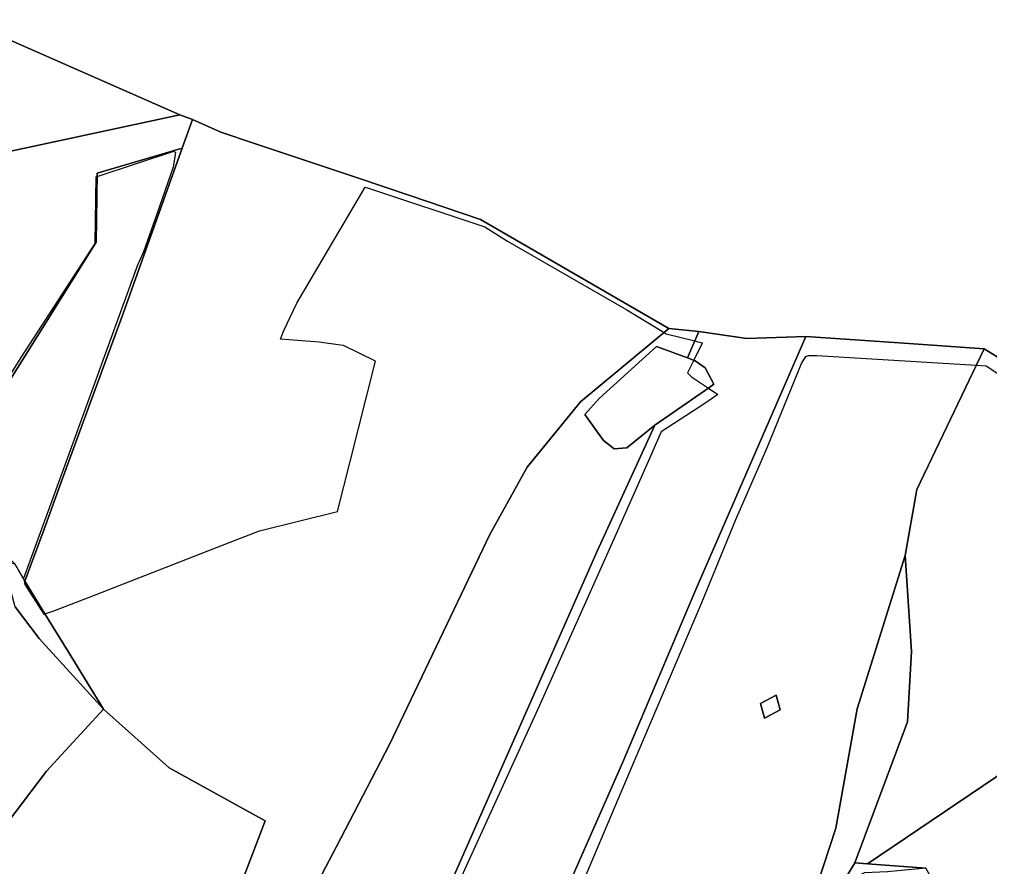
# Model space of a CAD drawing. Extents: x -477304 to -465429, y -1159113 to -1149210.
# Drawn here: x -471580 to -471035, y -1153228 to -1152751 of the extents above; entities that cross this region are included whole.
import ezdxf

# ---------------------------------------------------------------- set-up
doc = ezdxf.new("R2010")
doc.units = 0
for name, color, linetype in [('BPEJ_s', 7, 'Continuous'), ('PUPFL_s', 7, 'Continuous'), ('trav_porost_s', 7, 'Continuous')]:
    doc.layers.add(name, color=color, linetype=linetype)

msp = doc.modelspace()

# ---------------------------------------------------------------- linework, layer by layer
at = {"layer": 'BPEJ_s'}
for points in [[(-471615.62, -1153000), (-471579.03, -1152941.51), (-471537.58, -1152877.32), (-471536.91, -1152839.75), (-471536.46, -1152839.6), (-471493.22, -1152825.5), (-471492.31, -1152826.1), (-471493.58, -1152834.39), (-471502.9, -1152860.81), (-471510.38, -1152882), (-471513.78, -1152889.44), (-471527.87, -1152928.73), (-471553.84, -1153000), (-471577.75, -1153065.64), (-471577.67, -1153066.1), (-471577.12, -1153069.04), (-471566.45, -1153085.74), (-471565.78, -1153085.53), (-471560.75, -1153083.92), (-471541.2, -1153076.48), (-471461.64, -1153045.33), (-471445.12, -1153038.86), (-471401.26, -1153028.11), (-471394.17, -1153000), (-471379.93, -1152943.48), (-471397.94, -1152934.71), (-471399.64, -1152934.5), (-471411.54, -1152932.8), (-471433.37, -1152931.17), (-471431.52, -1152926.21), (-471424.08, -1152910.91), (-471385.71, -1152845.69), (-471383.91, -1152846.29), (-471318.44, -1152867.97), (-471305.69, -1152876.05), (-471238.52, -1152914.73), (-471217.56, -1152927.43), (-471216.42, -1152928.12), (-471200.36, -1152932.14), (-471198.57, -1152932.59), (-471196.11, -1152933.2), (-471199.41, -1152939.81), (-471200.99, -1152942.96), (-471204.51, -1152950.01), (-471202.18, -1152952.35), (-471192.68, -1152958.69), (-471187.41, -1152962.2), (-471190.49, -1152964.26), (-471194.74, -1152967.23), (-471219.18, -1152983.17), (-471226.64, -1153000), (-471245.37, -1153042.24), (-471287.83, -1153137.48), (-471354.11, -1153282.53)], [(-471615.62, -1153000), (-471579.03, -1152941.51), (-471537.58, -1152877.32), (-471536.91, -1152839.75), (-471536.46, -1152839.6), (-471493.22, -1152825.5), (-471492.31, -1152826.1), (-471493.58, -1152834.39), (-471502.9, -1152860.81), (-471510.38, -1152882), (-471513.78, -1152889.44), (-471527.87, -1152928.73), (-471553.84, -1153000), (-471577.75, -1153065.64), (-471577.67, -1153066.1), (-471577.12, -1153069.04), (-471566.45, -1153085.74)], [(-471566.45, -1153085.74), (-471565.78, -1153085.53), (-471560.75, -1153083.92), (-471541.2, -1153076.48), (-471461.64, -1153045.33), (-471445.12, -1153038.86), (-471401.26, -1153028.11), (-471394.17, -1153000), (-471379.93, -1152943.48), (-471397.94, -1152934.71), (-471399.64, -1152934.5), (-471411.54, -1152932.8), (-471433.37, -1152931.17), (-471431.52, -1152926.21), (-471424.08, -1152910.91), (-471385.71, -1152845.69), (-471383.91, -1152846.29), (-471318.44, -1152867.97), (-471305.69, -1152876.05), (-471238.52, -1152914.73), (-471217.56, -1152927.43), (-471216.42, -1152928.12), (-471200.36, -1152932.14), (-471198.57, -1152932.59), (-471196.11, -1152933.2), (-471199.41, -1152939.81), (-471200.99, -1152942.96), (-471204.51, -1152950.01), (-471202.18, -1152952.35), (-471192.68, -1152958.69), (-471187.41, -1152962.2), (-471190.49, -1152964.26), (-471194.74, -1152967.23), (-471219.18, -1152983.17), (-471226.64, -1153000), (-471245.37, -1153042.24), (-471287.83, -1153137.48), (-471354.11, -1153282.53)], [(-471291.24, -1153302.85), (-471243.4, -1153189.78), (-471196.44, -1153079.25), (-471177.31, -1153032.48), (-471163.1, -1153000), (-471159.45, -1152991.67), (-471140.33, -1152944.91), (-471137.99, -1152940.87), (-471136.5, -1152940.24), (-471131.82, -1152940.24), (-471042.13, -1152945.84), (-471036.6, -1152946.19), (-470959.01, -1152997.2)], [(-471291.24, -1153302.85), (-471243.4, -1153189.78), (-471196.44, -1153079.25), (-471177.31, -1153032.48), (-471163.1, -1153000), (-471159.45, -1152991.67), (-471140.33, -1152944.91), (-471137.99, -1152940.87), (-471136.5, -1152940.24), (-471131.82, -1152940.24), (-471042.13, -1152945.84), (-471036.6, -1152946.19), (-470959.01, -1152997.2)]]:
    msp.add_lwpolyline(points, dxfattribs=at)
at = {"layer": 'PUPFL_s'}
for points in [[(-471643.52, -1152838.03), (-471642.63, -1152823.75), (-471611.95, -1152751.33), (-471489.99, -1152804.97)], [(-471668.18, -1153023.96), (-471654.18, -1152984.31), (-471644.61, -1152938.2), (-471653.81, -1152915.3), (-471645.23, -1152867.2), (-471643.52, -1152838.03), (-471489.99, -1152804.97), (-471482.73, -1152807.6), (-471488.6, -1152823.68), (-471536.43, -1152837.82), (-471537.02, -1152876.56), (-471636.48, -1153035.49), (-471654.06, -1153043.44), (-471674.52, -1153077.19), (-471679.83, -1153103.66), (-471690.63, -1153101.37), (-471681.77, -1153075.75)], [(-471540.08, -1152966.56), (-471556.58, -1153011.63), (-471566.21, -1153037.92), (-471576.97, -1153067.29), (-471582.77, -1153057.4), (-471587.85, -1153052.41), (-471635.54, -1153038.18), (-471636.48, -1153035.49), (-471537.02, -1152876.56), (-471536.43, -1152837.82), (-471488.6, -1152823.68), (-471506.22, -1152873.12), (-471521.83, -1152916.72), (-471527.58, -1152932.43)], [(-471409.89, -1153267.73), (-471426.91, -1153262.6), (-471423.5, -1153257.84), (-471402.08, -1153216.79), (-471372.01, -1153159.16), (-471315.52, -1153041.03), (-471294.63, -1153003.13), (-471264.54, -1152966.34), (-471214.89, -1152925.22), (-471198.11, -1152926.89), (-471204.44, -1152941.64), (-471221.92, -1152935.3), (-471254.14, -1152964.53), (-471262.23, -1152973.49), (-471251.68, -1152988.09), (-471245.66, -1152992.76), (-471238.5, -1152992.21), (-471222.85, -1152979.43), (-471255.18, -1153050.37), (-471357.15, -1153281.42), (-471373.03, -1153279.7)], [(-471194.45, -1152947.23), (-471200.24, -1152943.24), (-471204.44, -1152941.64), (-471198.11, -1152926.89), (-471171.11, -1152930.79), (-471137.87, -1152929.59), (-471199.82, -1153071.95), (-471240.98, -1153169.33), (-471301.38, -1153306.43), (-471325.24, -1153293.04), (-471357.15, -1153281.42), (-471255.18, -1153050.37), (-471222.85, -1152979.43), (-471191.97, -1152958.2), (-471189.7, -1152956.54)], [(-471137.87, -1152929.59), (-471080.06, -1152933.56), (-471037.74, -1152936.62), (-471075.42, -1153015.76), (-471082.14, -1153052.85), (-471109.1, -1153139), (-471121.03, -1153206.14), (-471131.56, -1153238.13), (-471156.05, -1153281.4), (-471173.28, -1153324.02), (-471185.69, -1153323.37), (-471200.02, -1153326.37), (-471212.28, -1153328.33), (-471221.03, -1153330.98), (-471221.42, -1153334.41), (-471238.56, -1153334.06), (-471255.03, -1153330.06), (-471257.09, -1153329.56), (-471278.8, -1153325.32), (-471302.04, -1153313.54), (-471304.47, -1153312.29), (-471301.38, -1153306.43), (-471240.98, -1153169.33), (-471199.82, -1153071.95)], [(-471189.7, -1152956.54), (-471191.97, -1152958.2), (-471222.85, -1152979.43), (-471238.5, -1152992.21), (-471245.66, -1152992.76), (-471251.68, -1152988.09), (-471262.23, -1152973.49), (-471254.14, -1152964.53), (-471221.92, -1152935.3), (-471204.44, -1152941.64), (-471200.24, -1152943.24), (-471194.45, -1152947.23)], [(-471103.27, -1153226.17), (-471110.41, -1153225.62), (-471080.74, -1153146.34), (-471078.45, -1153106.74), (-471082.14, -1153052.85), (-471075.42, -1153015.76), (-471037.74, -1152936.62), (-470981.64, -1152971.1), (-470925.85, -1153013.37), (-470869.02, -1153068.2), (-470943, -1153118.09), (-471024.12, -1153172.79)], [(-471136.08, -1153268.16), (-471143.88, -1153287.33), (-471156.05, -1153281.4), (-471131.56, -1153238.13), (-471121.03, -1153206.14), (-471109.1, -1153139), (-471082.14, -1153052.85), (-471078.45, -1153106.74), (-471080.74, -1153146.34), (-471110.41, -1153225.62)], [(-471582.77, -1153057.4), (-471576.97, -1153067.29), (-471565.77, -1153085.55), (-471552.7, -1153106.85), (-471532.83, -1153139.24), (-471568.97, -1153099.47), (-471582.54, -1153081.71), (-471589.4, -1153055.96)], [(-470967.2, -1153375.36), (-470983.73, -1153360.94), (-471016.97, -1153332.68), (-471041.2, -1153307.64), (-471055.06, -1153270.06), (-471060.26, -1153238), (-471064.65, -1153238.69), (-471070.5, -1153228.65), (-471103.27, -1153226.17), (-471024.12, -1153172.79), (-470943, -1153118.09), (-470869.02, -1153068.2), (-470872.99, -1153108.01), (-470902, -1153102.67), (-470916.66, -1153189.8), (-470883.11, -1153197.11), (-470885.06, -1153222.76), (-470909.7, -1153273.77), (-470937.4, -1153325.13), (-470961.31, -1153376.59), (-470962.57, -1153379.31)], [(-471152.3, -1153139.56), (-471154.52, -1153131.3), (-471163.49, -1153136.09), (-471161.23, -1153144.35)], [(-471161.23, -1153144.35), (-471163.49, -1153136.09), (-471154.52, -1153131.3), (-471152.3, -1153139.56)], [(-471158.95, -1153400.81), (-471161.48, -1153399.39), (-471164.24, -1153384.24), (-471157.94, -1153360.03), (-471157.18, -1153330.48), (-471150.93, -1153309.48), (-471143.88, -1153287.33), (-471136.08, -1153268.16), (-471110.41, -1153225.62), (-471103.27, -1153226.17), (-471070.5, -1153228.65), (-471091.97, -1153230.67), (-471104.88, -1153231.15), (-471113.75, -1153235.21), (-471133.75, -1153269.59), (-471141.53, -1153297.3), (-471153.26, -1153332.25), (-471153.87, -1153352.54), (-471155.75, -1153363.3), (-471158.23, -1153377.45), (-471161.5, -1153387.25)]]:
    msp.add_lwpolyline(points, close=True, dxfattribs=at)
for points in [[(-470680.06, -1153074.72), (-470749.15, -1153069.86), (-470838.77, -1153063.75), (-470869.02, -1153068.2), (-470925.85, -1153013.37), (-470981.64, -1152971.1), (-471037.74, -1152936.62), (-471080.06, -1152933.56), (-471137.87, -1152929.59), (-471171.11, -1152930.79), (-471198.11, -1152926.89), (-471214.89, -1152925.22), (-471286.18, -1152883.85), (-471320.78, -1152863.77), (-471361.09, -1152850.24), (-471389.53, -1152840.69), (-471447.95, -1152821.08), (-471466.91, -1152814.72), (-471482.73, -1152807.6), (-471489.99, -1152804.97), (-471611.95, -1152751.33)], [(-471455.85, -1153238.28), (-471441.95, -1153201.92), (-471495.99, -1153172.14), (-471532.83, -1153139.24), (-471552.7, -1153106.85), (-471565.77, -1153085.55), (-471576.97, -1153067.29), (-471566.21, -1153037.92), (-471556.58, -1153011.63), (-471540.08, -1152966.56), (-471527.58, -1152932.43), (-471521.83, -1152916.72), (-471506.22, -1152873.12), (-471488.6, -1152823.68), (-471482.73, -1152807.6), (-471466.91, -1152814.72), (-471447.95, -1152821.08), (-471389.53, -1152840.69), (-471361.09, -1152850.24), (-471320.78, -1152863.77), (-471286.18, -1152883.85), (-471214.89, -1152925.22), (-471264.54, -1152966.34), (-471294.63, -1153003.13), (-471315.52, -1153041.03), (-471372.01, -1153159.16), (-471402.08, -1153216.79), (-471423.5, -1153257.84)]]:
    msp.add_lwpolyline(points, dxfattribs=at)
at = {"layer": 'trav_porost_s'}
for points in [[(-471582.54, -1153081.71), (-471568.97, -1153099.47), (-471532.83, -1153139.24), (-471564.88, -1153174.09), (-471604.91, -1153226.81)], [(-471604.91, -1153226.81), (-471564.88, -1153174.09), (-471532.83, -1153139.24), (-471495.99, -1153172.14), (-471441.95, -1153201.92), (-471455.85, -1153238.28), (-471474.68, -1153277.07), (-471506.78, -1153355.15), (-471521.74, -1153389.71), (-471558.53, -1153464.67), (-471573.79, -1153489.04), (-471600.43, -1153472.68)]]:
    msp.add_lwpolyline(points, dxfattribs=at)

doc.saveas('drawing.dxf')
